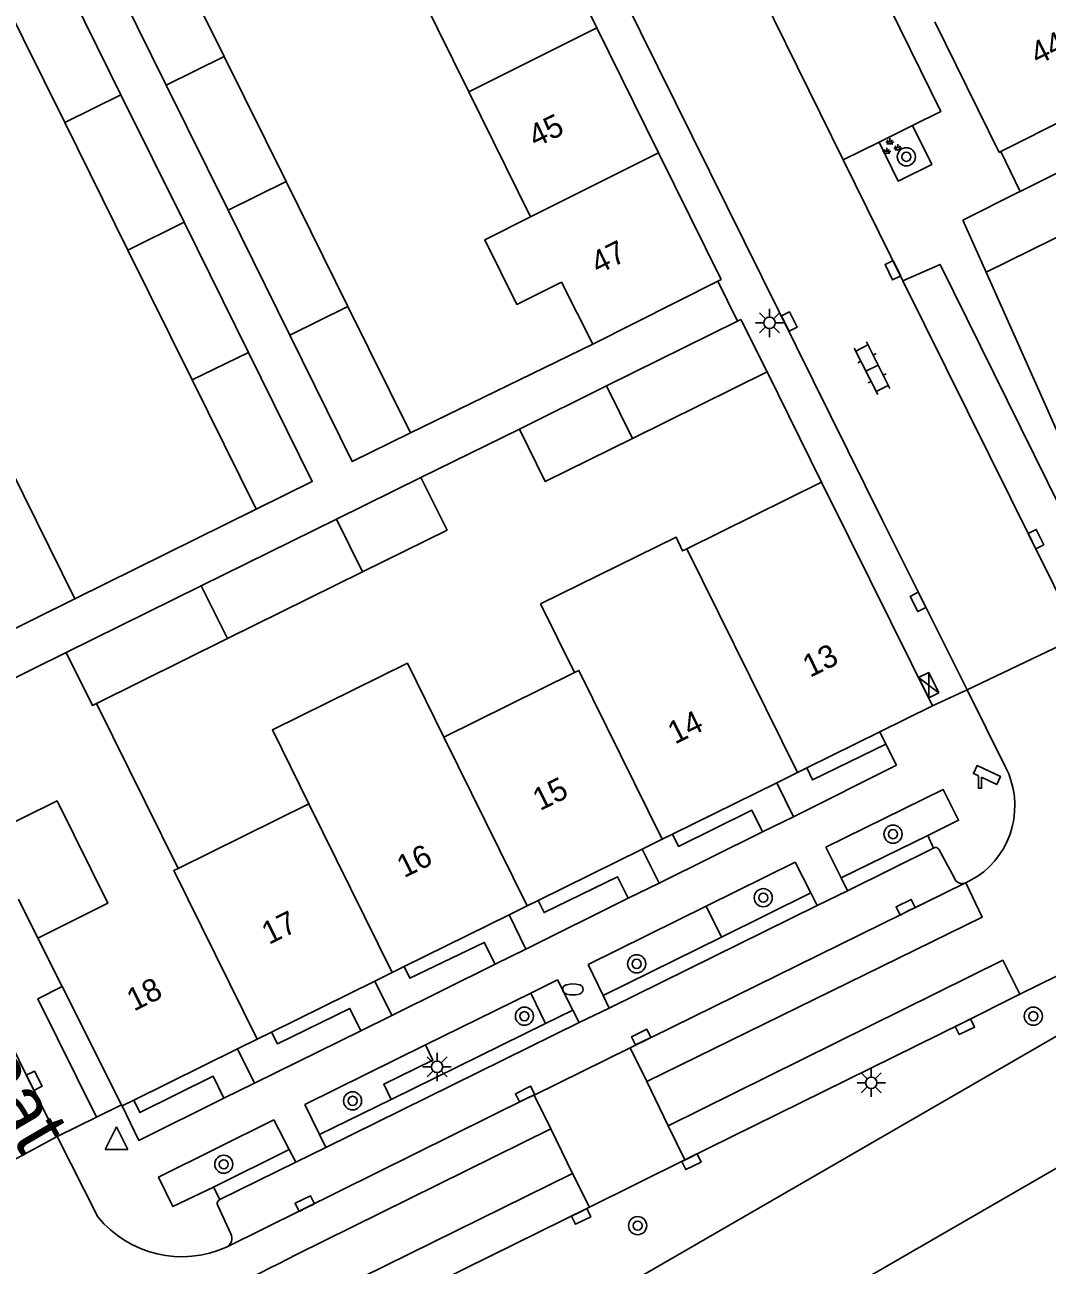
# Model space of a CAD drawing. Extents: x 132994 to 136000, y 393499 to 395512.
# Drawn here: x 134652.1 to 134697.3, y 394682.2 to 394737 of the extents above; entities that cross this region are included whole.
import ezdxf

# ---------------------------------------------------------------- set-up
doc = ezdxf.new("R2010")
doc.units = 0
for name, color, linetype in [('gg-afsc-erfafscheiding', 7, 'Continuous'), ('gg-afsc-hekwerk', 7, 'Continuous'), ('gg-afsc-muur', 7, 'Continuous'), ('gg-anno-huisnummerreeks BGT', 7, 'Continuous'), ('gg-anno-openbare ruimte label', 7, 'Continuous'), ('gg-bbg-bijgebouw', 7, 'Continuous'), ('gg-bbg-gedigitaliseerde bebouwing', 7, 'Continuous'), ('gg-bbg-gedigitaliseerde bijgebouw', 7, 'Continuous'), ('gg-bbg-hoofdgebouw', 7, 'Continuous'), ('gg-bbg-tussenscheiding', 7, 'Continuous'), ('gg-knt-verharding', 7, 'Continuous'), ('gg-knt-verharding nz', 7, 'Continuous'), ('gt-grn-groengrens', 7, 'Continuous'), ('gt-grn-weggrens', 7, 'Continuous'), ('gt-symb-boom', 7, 'Continuous'), ('gt-symb-brandkraan', 7, 'Continuous'), ('gt-symb-camera', 7, 'Continuous'), ('gt-symb-groenvak', 7, 'Continuous'), ('gt-symb-kast', 7, 'Continuous'), ('gt-symb-klinker verharding', 7, 'Continuous'), ('gt-symb-kolk', 7, 'Continuous'), ('gt-symb-lichtmast', 7, 'Continuous'), ('gt-symb-waterafsluiter', 7, 'Continuous')]:
    doc.layers.add(name, color=color, linetype=linetype)

# ---------------------------------------------------------------- blocks, each defined once
blk = doc.blocks.new('gt0-BOOM')
at = {"layer": 'gt-symb-boom'}
for radius in [0.4, 0.2]:
    blk.add_circle((0, 0), radius, dxfattribs=at)
blk = doc.blocks.new('gt0-GRVAK')
at = {"layer": 'gt-symb-groenvak'}
for p, q in [((-0.11, 0.189), (-0.228, 0.24)), ((-0.182, 0.153), (0.088, 0.153)), ((-0.091, 0.211), (-0.156, 0.322)), ((-0.047, 0.214), (-0.047, 0.393)), ((-0.004, 0.211), (0.061, 0.322)), ((0.015, 0.189), (0.133, 0.24)), ((0.262, -0.052), (0.197, 0.059)), ((0.305, -0.049), (0.305, 0.13)), ((0.349, -0.052), (0.414, 0.059)), ((-0.245, -0.228), (-0.363, -0.177)), ((-0.318, -0.264), (-0.047, -0.264)), ((-0.226, -0.206), (-0.291, -0.095)), ((-0.183, -0.203), (-0.183, -0.024)), ((-0.139, -0.206), (-0.074, -0.095)), ((-0.12, -0.228), (-0.002, -0.177)), ((0.243, -0.074), (0.125, -0.023)), ((0.17, -0.11), (0.441, -0.11)), ((0.368, -0.074), (0.486, -0.023))]:
    blk.add_line(p, q, dxfattribs=at)
blk = doc.blocks.new('gt0-KL1')
at = {"layer": 'gt-symb-klinker verharding'}
for p, q in [((-1.15, 0.3), (1.15, 0.3)), ((-1, -0.3), (-1, 0.3)), ((-0.5, 0.3), (-0.5, 0.45)), ((0, -0.3), (0, 0.3)), ((0.5, 0.3), (0.5, 0.45)), ((1, -0.3), (1, 0.3)), ((-1.15, -0.3), (1.15, -0.3)), ((-0.5, -0.45), (-0.5, -0.3)), ((0.5, -0.45), (0.5, -0.3))]:
    blk.add_line(p, q, dxfattribs=at)
blk = doc.blocks.new('gt0-KOLK')
at = {"layer": 'gt-symb-kolk'}
blk.add_lwpolyline([(0, 0), (0.375, 0), (0.375, 0.4), (-0.375, 0.4), (-0.375, 0), (0, 0)], dxfattribs=at)
blk = doc.blocks.new('gt0-LMAST')
at = {"layer": 'gt-symb-lichtmast'}
for p, q in [((-0.005, 0.246), (-0.005, 0.621)), ((-0.182, 0.173), (-0.447, 0.438)), ((0.172, 0.173), (0.437, 0.438)), ((-0.255, -0.004), (-0.63, -0.004)), ((-0.182, -0.181), (-0.447, -0.446)), ((-0.005, -0.254), (-0.005, -0.629)), ((0.437, -0.446), (0.172, -0.181)), ((0.245, -0.004), (0.62, -0.004))]:
    blk.add_line(p, q, dxfattribs=at)
blk.add_circle((-0.005, -0.004), 0.25, dxfattribs=at)
blk = doc.blocks.new('gt0-KAST')
at = {"layer": 'gt-symb-kast'}
for p, q in [((-0.501, -0.249), (0.501, 0.249)), ((-0.501, 0.249), (0.501, -0.249))]:
    blk.add_line(p, q, dxfattribs=at)
blk.add_lwpolyline([(0.501, 0.249), (-0.501, 0.249), (-0.501, -0.249), (0.501, -0.249)], close=True, dxfattribs=at)
blk = doc.blocks.new('gt0-CAMERA')
at = {"layer": 'gt-symb-camera'}
for points in [[(0.067, 0.484), (0.753, 0.164), (0.916, 0.514), (-0.121, 0.999), (-0.284, 0.648), (-0.067, 0.547)], [(0.067, 0.484), (0.067, 0), (-0.067, 0), (-0.067, 0.547)]]:
    blk.add_lwpolyline(points, dxfattribs=at)
blk = doc.blocks.new('gt0-WAFSL')
at = {"layer": 'gt-symb-waterafsluiter'}
for p, q in [((-0.5, -0.333), (0, 0.667)), ((0, 0.667), (0.5, -0.333)), ((0.5, -0.333), (-0.5, -0.333))]:
    blk.add_line(p, q, dxfattribs=at)
blk = doc.blocks.new('gt0-BR')
at = {"layer": 'gt-symb-brandkraan'}
for centre, radius, start, end in [((-0.244, 0), 0.206, 107.5669, 252.4331), ((0.599, -2.664), 3, 106.892, 107.5669), ((0, -0.691), 0.938, 73.108, 106.892), ((-0.599, -2.664), 3, 72.4331, 73.108), ((0.244, 0), 0.206, 287.567, 72.4331), ((0.599, 2.664), 3, 252.4331, 253.108), ((0, 0.691), 0.938, 253.108, 286.8921), ((-0.599, 2.664), 3, 286.8921, 287.567)]:
    blk.add_arc(centre, radius, start, end, dxfattribs=at)

msp = doc.modelspace()

# ---------------------------------------------------------------- linework, layer by layer
at = {"layer": 'gg-afsc-erfafscheiding'}
msp.add_line((134673.971, 394719.104), (134669.625, 394716.971), dxfattribs=at)
at = {"layer": 'gg-afsc-hekwerk'}
for p, q in [((134695.242, 394731.366), (134696.101, 394729.607)), ((134683.608, 394723.875), (134682.737, 394725.648))]:
    msp.add_line(p, q, dxfattribs=at)
at = {"layer": 'gg-afsc-muur'}
for p, q in [((134697.88, 394718.68), (134694.6, 394726.04)), ((134677.223, 394722.859), (134669.158, 394718.943)), ((134687.323, 394716.757), (134684.92, 394721.63)), ((134662.345, 394715.57), (134654.33, 394711.61)), ((134651.838, 394698.348), (134652.7, 394696.62))]:
    msp.add_line(p, q, dxfattribs=at)
at = {"layer": 'gg-bbg-bijgebouw'}
for p, q in [((134693.57, 394728.34), (134696.025, 394729.569)), ((134696.025, 394729.569), (134696.101, 394729.607)), ((134693.57, 394728.34), (134694.6, 394726.04)), ((134683.76, 394723.95), (134684.92, 394721.63))]:
    msp.add_line(p, q, dxfattribs=at)
at = {"layer": 'gg-bbg-gedigitaliseerde bebouwing'}
for p, q in [((134669.01, 394739.532), (134671.738, 394734.005)), ((134671.738, 394734.005), (134674.466, 394728.478)), ((134675.837, 394725.599), (134677.223, 394722.859)), ((134651.501, 394717.339), (134654.33, 394711.61)), ((134674.905, 394711.389), (134676.406, 394708.348)), ((134653.954, 394709.234), (134648.896, 394706.737)), ((134676.406, 394708.348), (134670.639, 394705.5)), ((134658.895, 394699.701), (134655.284, 394706.99)), ((134664.672, 394702.554), (134658.895, 394699.701))]:
    msp.add_line(p, q, dxfattribs=at)
for points in [[(134675.837, 394725.599), (134673.864, 394724.613), (134672.438, 394727.464), (134674.466, 394728.478)], [(134670.639, 394705.5), (134669.028, 394708.763), (134663.061, 394705.817), (134664.672, 394702.554)]]:
    msp.add_lwpolyline(points, dxfattribs=at)
at = {"layer": 'gg-bbg-gedigitaliseerde bijgebouw'}
for p, q in [((134658.196, 394741.088), (134660.931, 394735.564)), ((134658.367, 394734.305), (134655.635, 394739.83)), ((134653.513, 394739.64), (134656.365, 394733.879)), ((134653.889, 394732.653), (134651.037, 394738.414)), ((134660.931, 394735.564), (134663.665, 394730.04)), ((134661.099, 394728.78), (134658.367, 394734.305)), ((134656.365, 394733.879), (134659.156, 394728.241)), ((134656.68, 394727.015), (134653.889, 394732.653)), ((134696.101, 394729.607), (134699.503, 394731.31)), ((134663.665, 394730.04), (134666.399, 394724.517)), ((134663.831, 394723.255), (134661.099, 394728.78)), ((134700.616, 394729.018), (134694.6, 394726.04)), ((134659.156, 394728.241), (134662.001, 394722.495)), ((134659.52, 394721.277), (134656.68, 394727.015)), ((134666.399, 394724.517), (134669.158, 394718.943)), ((134677.822, 394721.011), (134683.608, 394723.875)), ((134683.608, 394723.875), (134683.76, 394723.95)), ((134662.345, 394715.57), (134659.52, 394721.277)), ((134684.92, 394721.63), (134678.967, 394718.691)), ((134673.971, 394719.104), (134677.822, 394721.011)), ((134669.625, 394716.971), (134665.887, 394715.125)), ((134665.887, 394715.125), (134659.92, 394712.179)), ((134667.037, 394712.796), (134661.071, 394709.849)), ((134659.92, 394712.179), (134653.954, 394709.234)), ((134661.071, 394709.849), (134655.284, 394706.99))]:
    msp.add_line(p, q, dxfattribs=at)
for points in [[(134663.831, 394723.255), (134666.591, 394717.672), (134669.158, 394718.943)], [(134662.001, 394722.495), (134664.822, 394716.796), (134662.345, 394715.57)], [(134678.967, 394718.691), (134675.115, 394716.789), (134673.971, 394719.104)], [(134667.037, 394712.796), (134670.775, 394714.643), (134669.625, 394716.971)]]:
    msp.add_lwpolyline(points, dxfattribs=at)
at = {"layer": 'gg-bbg-hoofdgebouw'}
for p, q in [((134674.668, 394742.36), (134677.396, 394736.833)), ((134695.17, 394731.33), (134692.322, 394737.098)), ((134677.396, 394736.833), (134680.123, 394731.306)), ((134680.123, 394731.306), (134682.88, 394725.72)), ((134695.17, 394731.33), (134695.242, 394731.366)), ((134682.737, 394725.648), (134677.223, 394722.859)), ((134682.88, 394725.72), (134682.737, 394725.648)), ((134681.374, 394713.816), (134687.323, 394716.757)), ((134687.323, 394716.757), (134688.52, 394714.33)), ((134688.52, 394714.33), (134692.22, 394706.88)), ((134654.33, 394711.61), (134648.035, 394708.482)), ((134692.22, 394706.88), (134689.894, 394705.732)), ((134689.894, 394705.732), (134686.665, 394704.138)), ((134686.665, 394704.138), (134686.253, 394703.935)), ((134686.253, 394703.935), (134685.344, 394703.486)), ((134685.344, 394703.486), (134680.739, 394701.213)), ((134680.286, 394700.99), (134679.402, 394700.554)), ((134680.739, 394701.213), (134680.286, 394700.99)), ((134679.402, 394700.554), (134674.798, 394698.282)), ((134674.798, 394698.282), (134674.319, 394698.045)), ((134673.514, 394697.647), (134668.882, 394695.361)), ((134674.319, 394698.045), (134673.514, 394697.647)), ((134653.776, 394694.477), (134652.7, 394696.62)), ((134668.882, 394695.361), (134668.352, 394695.099)), ((134668.352, 394695.099), (134667.581, 394694.719)), ((134656.396, 394689.257), (134653.776, 394694.477)), ((134667.581, 394694.719), (134663.023, 394692.469)), ((134662.385, 394692.154), (134661.521, 394691.728)), ((134663.023, 394692.469), (134662.385, 394692.154)), ((134661.521, 394691.728), (134656.938, 394689.466)), ((134656.938, 394689.466), (134656.42, 394689.21)), ((134656.42, 394689.21), (134656.396, 394689.257))]:
    msp.add_line(p, q, dxfattribs=at)
for points in [[(134695.242, 394731.366), (134701.316, 394734.411), (134701.455, 394734.48)], [(134674.905, 394711.389), (134680.899, 394714.331), (134681.185, 394713.722), (134681.374, 394713.816)], [(134652.7, 394696.62), (134655.79, 394698.17), (134653.55, 394702.68), (134650.44, 394701.15)]]:
    msp.add_lwpolyline(points, dxfattribs=at)
at = {"layer": 'gg-bbg-tussenscheiding'}
for p, q in [((134677.396, 394736.833), (134671.738, 394734.005)), ((134660.931, 394735.564), (134658.367, 394734.305)), ((134656.365, 394733.879), (134653.889, 394732.653)), ((134680.123, 394731.306), (134674.466, 394728.478)), ((134663.665, 394730.04), (134661.099, 394728.78)), ((134659.156, 394728.241), (134656.68, 394727.015)), ((134666.399, 394724.517), (134663.831, 394723.255)), ((134659.52, 394721.277), (134662.001, 394722.495)), ((134678.967, 394718.691), (134677.822, 394721.011)), ((134667.037, 394712.796), (134665.887, 394715.125)), ((134686.253, 394703.935), (134681.374, 394713.816)), ((134661.071, 394709.849), (134659.92, 394712.179)), ((134674.319, 394698.045), (134670.639, 394705.5)), ((134668.352, 394695.099), (134664.672, 394702.554))]:
    msp.add_line(p, q, dxfattribs=at)
for points in [[(134655.284, 394706.99), (134655.105, 394706.902), (134653.954, 394709.234)], [(134680.286, 394700.99), (134676.605, 394708.446), (134676.406, 394708.348)], [(134662.385, 394692.154), (134658.706, 394699.608), (134658.895, 394699.701)]]:
    msp.add_lwpolyline(points, dxfattribs=at)
at = {"layer": 'gg-knt-verharding'}
for p, q in [((134690.009, 394715.067), (134676.886, 394741.577)), ((134691.342, 394732.516), (134689.863, 394731.787)), ((134689.863, 394731.787), (134688.276, 394731.004)), ((134688.276, 394731.004), (134690.917, 394725.653)), ((134693.749, 394707.594), (134690.009, 394715.067)), ((134693.749, 394707.594), (134695.441, 394704.196)), ((134685.344, 394703.486), (134686.086, 394701.984)), ((134680.143, 394699.052), (134684.718, 394701.309)), ((134692.014, 394701.15), (134688.188, 394699.281)), ((134692.265, 394700.595), (134692.014, 394701.15)), ((134679.402, 394700.554), (134680.143, 394699.052)), ((134688.188, 394699.281), (134687.517, 394700.641)), ((134688.47, 394698.709), (134692.265, 394700.595)), ((134693.186, 394699.297), (134692.523, 394700.515)), ((134686.154, 394699.97), (134682.231, 394698.034)), ((134686.846, 394698.62), (134686.154, 394699.97)), ((134688.188, 394699.281), (134688.47, 394698.709)), ((134694.202, 394699.341), (134693.7, 394699.07)), ((134688.47, 394698.709), (134687.133, 394698.061)), ((134693.7, 394699.07), (134693.684, 394699.063)), ((134674.261, 394696.134), (134678.78, 394698.384)), ((134682.907, 394696.67), (134686.846, 394698.62)), ((134686.846, 394698.62), (134687.133, 394698.061)), ((134673.514, 394697.647), (134674.261, 394696.134)), ((134682.231, 394698.034), (134677.017, 394695.461)), ((134677.932, 394693.532), (134687.133, 394698.061)), ((134682.907, 394696.67), (134677.672, 394694.079)), ((134700.252, 394696.199), (134696.079, 394694.141)), ((134668.33, 394693.202), (134672.895, 394695.464)), ((134677.672, 394694.079), (134677.017, 394695.461)), ((134667.581, 394694.719), (134668.33, 394693.202)), ((134675.65, 394694.779), (134674.471, 394694.196)), ((134676.329, 394693.442), (134675.65, 394694.779)), ((134674.471, 394694.196), (134669.824, 394691.9)), ((134677.672, 394694.079), (134677.932, 394693.532)), ((134675.131, 394692.853), (134676.329, 394693.442)), ((134676.329, 394693.442), (134676.611, 394692.887)), ((134677.932, 394693.532), (134676.611, 394692.887)), ((134676.611, 394692.887), (134665.426, 394687.377)), ((134668.305, 394689.499), (134675.131, 394692.853)), ((134662.267, 394690.217), (134666.971, 394692.528)), ((134661.521, 394691.728), (134662.267, 394690.217)), ((134669.824, 394691.9), (134664.494, 394689.267)), ((134678.861, 394691.781), (134674.622, 394689.684)), ((134679.597, 394690.282), (134678.861, 394691.781)), ((134680.544, 394688.323), (134679.597, 394690.282)), ((134668.305, 394689.499), (134665.145, 394687.946)), ((134674.622, 394689.684), (134675.355, 394688.193)), ((134656.396, 394689.257), (134655.284, 394688.717)), ((134665.145, 394687.946), (134664.494, 394689.267)), ((134663.804, 394687.285), (134663.124, 394688.597)), ((134681.281, 394686.831), (134680.544, 394688.323)), ((134655.348, 394684.303), (134653.552, 394687.861)), ((134665.145, 394687.946), (134665.426, 394687.377)), ((134675.355, 394688.193), (134676.316, 394686.22)), ((134660.463, 394685.616), (134663.804, 394687.285)), ((134664.097, 394686.72), (134663.804, 394687.285)), ((134665.426, 394687.377), (134664.097, 394686.72)), ((134664.097, 394686.72), (134660.744, 394685.069)), ((134681.281, 394686.831), (134677.071, 394684.732)), ((134676.316, 394686.22), (134677.071, 394684.732)), ((134660.463, 394685.616), (134660.744, 394685.069)), ((134660.646, 394684.803), (134661.223, 394683.56)), ((134677.071, 394684.732), (134663.037, 394677.825))]:
    msp.add_line(p, q, dxfattribs=at)
for points in [[(134681.487, 394744.778), (134685.816, 394746.915), (134692.588, 394733.131), (134691.342, 394732.516)], [(134689.863, 394731.787), (134690.712, 394730.065), (134692.191, 394730.795), (134691.342, 394732.516)], [(134690.917, 394725.653), (134692.559, 394726.383), (134700.262, 394710.779)], [(134653.552, 394687.861), (134652.356, 394690.231), (134646.272, 394702.542), (134643.934, 394706.557)], [(134686.086, 394701.984), (134690.632, 394704.264), (134690.162, 394705.188)], [(134690.162, 394705.188), (134686.925, 394703.612), (134686.665, 394704.138)], [(134692.014, 394701.15), (134693.376, 394701.829), (134692.691, 394703.192), (134687.517, 394700.641)], [(134684.718, 394701.309), (134684.237, 394702.273), (134681.008, 394700.668), (134680.739, 394701.213)], [(134678.78, 394698.384), (134678.309, 394699.335), (134675.062, 394697.747), (134674.798, 394698.282)], [(134672.895, 394695.464), (134672.421, 394696.429), (134669.136, 394694.847), (134668.882, 394695.361)], [(134655.284, 394688.717), (134652.702, 394693.939), (134653.776, 394694.477)], [(134700.285, 394693.73), (134700.213, 394693.733), (134700.145, 394693.71), (134665.923, 394673.93), (134665.861, 394673.874), (134665.822, 394673.789)], [(134696.079, 394694.141), (134693.568, 394692.885), (134681.281, 394686.831)], [(134666.971, 394692.528), (134666.485, 394693.515), (134663.279, 394691.951), (134663.023, 394692.469)], [(134660.911, 394689.549), (134660.445, 394690.516), (134657.209, 394688.917), (134656.938, 394689.466)], [(134656.42, 394689.21), (134657.161, 394687.687), (134660.911, 394689.549)], [(134663.124, 394688.597), (134658.033, 394686.062), (134658.655, 394684.759), (134660.463, 394685.616)]]:
    msp.add_lwpolyline(points, dxfattribs=at)
for centre, radius, start, end in [((134692.095, 394702.464), 3.767, 303.9988, 27.3685), ((134692.362, 394700.452), 0.173, 21.2735, 124.2715), ((134693.529, 394699.38), 0.353, 193.5881, 296.0762), ((134660.8, 394684.897), 0.181, 108.0559, 211.4944), ((134659.064, 394687.357), 4.81, 219.417, 294.1199), ((134660.822, 394683.363), 0.447, 297.7099, 26.2338)]:
    msp.add_arc(centre, radius, start, end, dxfattribs=at)
at = {"layer": 'gg-knt-verharding nz'}
for p, q in [((134688.276, 394731.004), (134681.851, 394744.022)), ((134698.699, 394709.944), (134690.917, 394725.653)), ((134693.684, 394699.063), (134678.861, 394691.781)), ((134702.771, 394689.384), (134668.273, 394669.478)), ((134675.355, 394688.193), (134664.126, 394682.643))]:
    msp.add_line(p, q, dxfattribs=at)
for points in [[(134679.597, 394690.282), (134694.425, 394697.552), (134693.7, 394699.07)], [(134696.079, 394694.141), (134695.33, 394695.64), (134680.544, 394688.323)], [(134674.622, 394689.684), (134674.312, 394689.552), (134661.03, 394682.967)], [(134676.316, 394686.22), (134656.721, 394676.559), (134620.017, 394656.39)]]:
    msp.add_lwpolyline(points, dxfattribs=at)
msp.add_arc((134952.64, 394114.615), 637.1, 116.927023, 118.214696, dxfattribs=at)
at = {"layer": 'gt-grn-groengrens'}
for p, q in [((134682.231, 394698.034), (134682.907, 394696.67)), ((134674.471, 394694.196), (134675.131, 394692.853))]:
    msp.add_line(p, q, dxfattribs=at)
msp.add_lwpolyline([(134669.824, 394691.9), (134670.151, 394691.234), (134667.979, 394690.163), (134668.305, 394689.499)], dxfattribs=at)
at = {"layer": 'gt-grn-weggrens'}
for p, q in [((134693.749, 394707.594), (134698.699, 394709.944)), ((134693.749, 394707.594), (134692.22, 394706.88)), ((134690.162, 394705.188), (134689.894, 394705.732)), ((134686.086, 394701.984), (134684.718, 394701.309)), ((134680.143, 394699.052), (134678.78, 394698.384)), ((134672.895, 394695.464), (134674.261, 394696.134)), ((134668.33, 394693.202), (134666.971, 394692.528)), ((134660.911, 394689.549), (134662.267, 394690.217)), ((134655.284, 394688.717), (134653.552, 394687.861)), ((134650.175, 394686.033), (134653.552, 394687.861))]:
    msp.add_line(p, q, dxfattribs=at)

# ---------------------------------------------------------------- block references
at = {"layer": 'gt-symb-boom'}
for p in [(134691.069, 394731.134), (134690.479, 394701.213), (134684.745, 394698.407), (134679.154, 394695.485), (134674.194, 394693.172), (134696.678, 394693.172), (134666.603, 394689.432), (134660.912, 394686.632), (134679.196, 394683.92)]:
    msp.add_blockref('gt0-BOOM', p, dxfattribs=at)
at = {"layer": 'gt-symb-brandkraan'}
msp.add_blockref('gt0-BR', (134676.338, 394694.357), dxfattribs=at)
at = {"layer": 'gt-symb-camera'}
msp.add_blockref('gt0-CAMERA', (134694.316, 394703.24), dxfattribs=at)
at = {"layer": 'gt-symb-groenvak'}
msp.add_blockref('gt0-GRVAK', (134690.383, 394731.559), dxfattribs=at)
at = {"layer": 'gt-symb-kast', "rotation": -63.554044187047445}
msp.add_blockref('gt0-KAST', (134692.056, 394707.789), dxfattribs=at)
at = {"layer": 'gt-symb-klinker verharding', "rotation": 116.82140642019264}
msp.add_blockref('gt0-KL1', (134689.552, 394721.795), dxfattribs=at)
at = {"layer": 'gt-symb-kolk'}
for p, rotation in [((134690.651, 394726.213), 116.36005820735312), ((134685.719, 394723.771), -63.639941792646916), ((134696.616, 394714.16), -63.716687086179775), ((134691.764, 394711.56), 116.36005820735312), ((134691.125, 394697.805), 26.168047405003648), ((134693.568, 394692.885), -153.72725328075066), ((134679.44, 394692.07), 26.139202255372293), ((134652.356, 394690.231), -63.21119471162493), ((134674.312, 394689.552), 26.41709364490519), ((134681.485, 394686.921), -153.63345309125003), ((134664.579, 394684.717), 26.53617953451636), ((134676.615, 394684.507), -153.77057785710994)]:
    msp.add_blockref('gt0-KOLK', p, dxfattribs=dict(at, rotation=rotation))
at = {"layer": 'gt-symb-lichtmast'}
for p in [(134685.027, 394723.803), (134670.34, 394690.938), (134689.521, 394690.232)]:
    msp.add_blockref('gt0-LMAST', p, dxfattribs=at)
at = {"layer": 'gt-symb-waterafsluiter'}
msp.add_blockref('gt0-WAFSL', (134656.167, 394687.613), dxfattribs=at)

# ---------------------------------------------------------------- texts
at = {"layer": 'gg-anno-huisnummerreeks BGT'}
for s, rotation, p in [('44', 26.3, (134696.865, 394735.176)), ('45', 26.2, (134674.688, 394731.524)), ('47', 26.3, (134677.449, 394725.93)), ('13', 26.3, (134686.811, 394708.114)), ('14', 26.3, (134680.844, 394705.169)), ('15', 26.3, (134674.877, 394702.224)), ('16', 26.3, (134668.877, 394699.262)), ('17', 26.3, (134662.906, 394696.315)), ('18', 26.3, (134656.944, 394693.372))]:
    msp.add_text(s, height=1, rotation=rotation, dxfattribs=at).set_placement(p)
at = {"layer": 'gg-anno-openbare ruimte label'}
msp.add_text('Vincent van den Heuvelstraat', height=2.5, rotation=300.3, dxfattribs=at).set_placement((134629.992, 394724.66))

doc.saveas('drawing.dxf')
